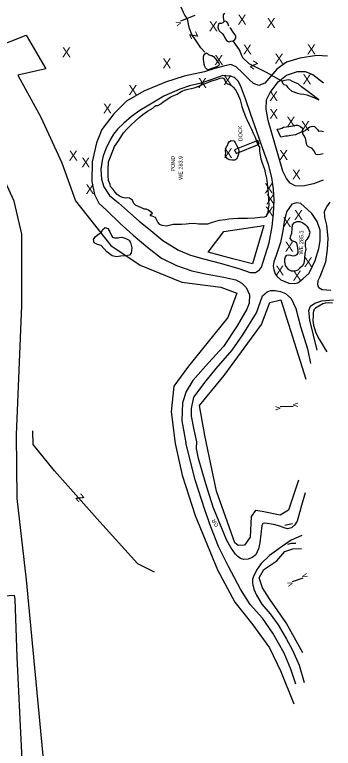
# Model space of a CAD drawing. Extents: x 2030130 to 2036320, y 723205 to 762423.
# Drawn here: x 2034073 to 2034395, y 737377 to 738120 of the extents above; entities that cross this region are included whole.
import ezdxf

# ---------------------------------------------------------------- set-up
doc = ezdxf.new("R2010")
doc.units = 0
for name, color, linetype in [('Draft_Station Labels Major', 7, 'Continuous'), ('Draft_Station Tics Major', 7, 'Continuous'), ('Draft_Station Tics Minor', 7, 'Continuous'), ('Exist Terrain Model Ground Surface', 7, 'Continuous'), ('Old_Level_23', 7, 'Continuous'), ('Old_Level_28', 7, 'Continuous'), ('Prop Alignment Horizontal', 7, 'Continuous'), ('Prop Alignment Vertical', 7, 'Continuous')]:
    doc.layers.add(name, color=color, linetype=linetype)

msp = doc.modelspace()

# ---------------------------------------------------------------- linework, layer by layer
at = {"layer": 'Draft_Station Labels Major'}
for points in [[(2034389.55, 738077.98), (2034378.64, 738078.61), (2034361.47, 738075.96), (2034347.82, 738071.78), (2034338.06, 738064.89), (2034326.03, 738050.67), (2034319.92, 738048.17), (2034314.57, 738050.26), (2034310.05, 738054.31), (2034303.48, 738061.17), (2034297.03, 738067.24), (2034291.55, 738069.46), (2034284.02, 738067.92), (2034275.41, 738065.6), (2034264.67, 738062.02), (2034244.3, 738057.86), (2034225.48, 738051.82), (2034203.29, 738042.43), (2034185.69, 738032.29), (2034172.91, 738019.67), (2034160.71, 738003.61), (2034155.54, 737990.16), (2034151.04, 737970.91), (2034150.6, 737951.04), (2034153.47, 737937.82), (2034157.63, 737929.3), (2034165.89, 737921.75), (2034179.56, 737908.68), (2034192.59, 737896.68), (2034207.46, 737884.24), (2034221.44, 737873.4), (2034236.42, 737865.96), (2034251.96, 737860.49), (2034265.85, 737857.55), (2034284.34, 737854.12), (2034296.52, 737851.48), (2034302.64, 737848.19), (2034307.01, 737843.62), (2034310.4, 737836.17), (2034309.96, 737828.02), (2034307.72, 737821.75)], [(2034385.09, 737952.49), (2034375.13, 737948.63), (2034364.55, 737946.23), (2034356.79, 737946.53), (2034351.46, 737949.54), (2034347.88, 737954.23), (2034344.22, 737961.55), (2034336.01, 737989.63), (2034329.41, 738012.95), (2034327.16, 738024.32), (2034327.63, 738033.65), (2034331.48, 738041.07), (2034339.35, 738051.83), (2034347.79, 738058.62), (2034358.93, 738062.33), (2034366.97, 738062.54), (2034374.53, 738059.48), (2034385.4, 738050.82)], [(2034299.01, 738052.6), (2034295.19, 738056.38), (2034290.93, 738057.72), (2034286.65, 738058.21), (2034283.35, 738058.35), (2034279.63, 738057.18), (2034272.24, 738054.37), (2034260.14, 738050.28), (2034249.72, 738047.87), (2034239.75, 738044.65), (2034223.68, 738037.61), (2034208.3, 738028.51), (2034199.47, 738023.02), (2034191.01, 738016.74), (2034183.08, 738010.24), (2034176.88, 738004.31), (2034172.8, 737999.12), (2034168.83, 737992.6), (2034165.22, 737984.76), (2034162.35, 737977.03), (2034161.06, 737972.31), (2034159.81, 737963.69), (2034160.51, 737953.5), (2034162.85, 737945.6), (2034168.66, 737936.82), (2034177.68, 737929.56), (2034189.98, 737918.53), (2034198.53, 737911.01), (2034208.46, 737903.07)], [(2034208.46, 737903.07), (2034222.59, 737891.28), (2034238.55, 737881.42), (2034250.65, 737876.4), (2034263.91, 737872.61), (2034282.16, 737868.19), (2034300.52, 737862.64), (2034311, 737858.78), (2034316.55, 737858.79), (2034320.44, 737861.47), (2034322.55, 737864.4), (2034324.18, 737869.84), (2034330.22, 737889.05), (2034333.41, 737905.42), (2034334.62, 737918.33), (2034335.32, 737932.45), (2034334.57, 737943.29), (2034333.05, 737955.27), (2034329.64, 737968.15), (2034323.54, 737985.25), (2034317.76, 738001.62), (2034311.6, 738018.79), (2034306.34, 738034.74), (2034301.22, 738048.39), (2034299.01, 738052.6)], [(2034380.72, 737883.13), (2034381.89, 737891.16), (2034382.05, 737901.78), (2034379.01, 737910.63), (2034373.44, 737918.67), (2034369.18, 737922.86), (2034362.57, 737928.68), (2034357.91, 737929.57), (2034353.39, 737928.15), (2034347.8, 737920.29), (2034345.67, 737910.5), (2034344.08, 737900.96), (2034341.71, 737889.2), (2034337.39, 737876.02), (2034335.08, 737869.8), (2034334.52, 737865.59), (2034335.03, 737861.62), (2034336.46, 737857.49), (2034338.12, 737855.15), (2034342.07, 737851.56), (2034350.18, 737848.21), (2034356.05, 737847.69), (2034359.3, 737848.54)], [(2034392.73, 737840.55), (2034383.96, 737841.33), (2034380.71, 737843.39), (2034379.78, 737846.44), (2034380.14, 737850.73), (2034382.01, 737854.84), (2034387.89, 737869.77), (2034389.48, 737882.14), (2034390.26, 737893.61), (2034388.9, 737906.91), (2034386.83, 737915.01), (2034386.5, 737920.96), (2034388.71, 737925.53), (2034392.05, 737930.08)], [(2034359.3, 737848.54), (2034364.47, 737852.52), (2034370.74, 737858.26), (2034376.89, 737870.93), (2034380.72, 737883.13)], [(2034317.38, 737817.98), (2034323.68, 737835.36), (2034328.38, 737839.33), (2034331.7, 737840.84), (2034336.57, 737840.87), (2034341.68, 737839.83), (2034347.04, 737837.74), (2034352.58, 737832.48), (2034357.24, 737822.64), (2034362.23, 737804.1), (2034369.24, 737781.7), (2034372.2, 737766.63)], [(2034378.82, 737780.44), (2034371.46, 737810.75), (2034370.49, 737820.51), (2034372.29, 737824.81), (2034376.7, 737827.74), (2034383.73, 737830.35), (2034395.34, 737831.15)], [(2034307.72, 737821.75), (2034297.98, 737805.07), (2034283.93, 737783.99), (2034269.05, 737767.56), (2034252.95, 737749.69), (2034246.1, 737738.49), (2034242.68, 737726.82), (2034242.02, 737708.75), (2034245.76, 737686.49)], [(2034266.36, 737749.39), (2034276.67, 737761.83), (2034292.91, 737780.22), (2034303.81, 737795.69), (2034317.38, 737817.98)], [(2034257, 737687.57), (2034254.36, 737699.64), (2034251.62, 737713.42), (2034251.67, 737721.34), (2034254.03, 737732.64), (2034266.36, 737749.39)], [(2034265.27, 737618.53), (2034255.51, 737649.07), (2034245.76, 737686.49)], [(2034273.56, 737621.48), (2034266.3, 737644.85), (2034258.74, 737670.65), (2034256.67, 737680.82), (2034256.93, 737687.89)], [(2034366.82, 737635.86), (2034362.57, 737620.76), (2034358.83, 737607.21), (2034356.36, 737603.34), (2034352.86, 737600.36), (2034348.96, 737599.55), (2034345.37, 737600.25), (2034341.03, 737601.95), (2034335.17, 737603.63), (2034325.82, 737605.15), (2034323.91, 737604.68), (2034322.8, 737602.61), (2034320.91, 737585.07), (2034319.63, 737579.27), (2034316.96, 737573.17), (2034313.13, 737570.33), (2034308.95, 737568.61), (2034304.61, 737568.48), (2034301.42, 737569.29), (2034298.46, 737571.48), (2034296.1, 737573.58), (2034291.51, 737580.6)], [(2034291.51, 737580.6), (2034287.49, 737587.58), (2034280.47, 737604.8), (2034273.56, 737621.48)], [(2034357.38, 737442.16), (2034352.42, 737457.47), (2034345.62, 737473.5), (2034333.95, 737493.88), (2034323.7, 737508.82), (2034311.17, 737522.64), (2034301.34, 737538.35), (2034289.21, 737561.39), (2034278.97, 737581.47), (2034271.37, 737601.47), (2034265.27, 737618.53)], [(2034363.4, 737592.7), (2034352.63, 737587.77), (2034343.92, 737581.85), (2034330.59, 737572.32), (2034322.21, 737564.16), (2034318.05, 737558.57), (2034314.99, 737552.75), (2034313.55, 737548.4), (2034313.36, 737543.94), (2034314.64, 737538.39), (2034317.34, 737532.07), (2034322.93, 737523.25), (2034331.44, 737513.35), (2034339.46, 737502.29), (2034347.89, 737487.54), (2034354.13, 737476.4), (2034360.79, 737461.44), (2034365.8, 737443.83)]]:
    msp.add_lwpolyline(points, dxfattribs=at)
at = {"layer": 'Draft_Station Tics Major'}
for points in [[(2034053.27, 738087.26), (2034084.11, 738099.11), (2034104.19, 738065.19), (2034075.71, 738058.7), (2034098.9, 738016.28), (2034120.16, 737970.08), (2034134.21, 737931.42), (2034169.99, 737886.22)], [(2034074.32, 737694.44), (2034079.7, 737825.59), (2034079.96, 737897.68), (2034071.87, 737931.33), (2034057.27, 737962.89), (2034037.52, 737957.92), (2034050.53, 737895.95), (2034045.23, 737864.43), (2034026.1, 737857.6), (2034044.7, 737828.33), (2034047.72, 737767.38), (2034051.36, 737735.27), (2034027.75, 737728.14), (2034001.8, 737770.89), (2033981.81, 737797.02), (2033959.55, 737791.71), (2033950.68, 737765.68), (2033943.94, 737734.85), (2033943.63, 737702.7)], [(2034268.62, 737879.59), (2034284.33, 737900.55), (2034324.84, 737906.63), (2034313.6, 737867.82), (2034293.59, 737872.73)], [(2034169.99, 737886.22), (2034199.54, 737866.24), (2034242.04, 737849), (2034281.26, 737844.06), (2034297.56, 737837.92), (2034288.6, 737813.26), (2034248.73, 737764.15), (2034233.69, 737743.96), (2034231.14, 737717.72), (2034235.04, 737685.67)], [(2034293.59, 737872.73), (2034268.62, 737879.59)], [(2034265.12, 737693.9), (2034259.87, 737724.4), (2034284.6, 737754.5), (2034322.56, 737806.41), (2034330.94, 737828.72), (2034342.04, 737831.1), (2034367.64, 737750.97)], [(2034102.89, 737355.45), (2034084.51, 737547.91), (2034074.92, 737630.25), (2034074.32, 737694.44)], [(2034360.2, 737648.57), (2034350.05, 737618.17), (2034341.41, 737613.2), (2034323.37, 737616.81), (2034316.44, 737617.79), (2034312.03, 737611.93), (2034311.03, 737590.91), (2034305.39, 737582.77), (2034299.01, 737582.57), (2034295.43, 737585.38), (2034276.86, 737637.66), (2034265.12, 737693.9)], [(2034235.04, 737685.67), (2034242.23, 737653.8), (2034255.54, 737613.06), (2034277.89, 737557.96), (2034295.66, 737525.01), (2034313.93, 737502.28), (2034330.82, 737478.81), (2034342.29, 737454.92), (2034355.25, 737422.11)], [(2034364.58, 737473.93), (2034347.47, 737504.14), (2034330.84, 737528.6), (2034323.6, 737539.5), (2034320.37, 737549.76), (2034324.79, 737558.36), (2034338.17, 737566.9), (2034346.04, 737576.51), (2034354.2, 737579.28), (2034363.2, 737579.41)]]:
    msp.add_lwpolyline(points, dxfattribs=at)
at = {"layer": 'Draft_Station Tics Minor'}
for p, q in [((2034300.18, 738084.46), (2034293.98, 738093.44)), ((2034343.29, 738052.51), (2034327.71, 738061.29))]:
    msp.add_line(p, q, dxfattribs=at)
for points in [[(2034255.02, 738119.03), (2034240.38, 738113.41)], [(2034354.5, 737723.39), (2034341.58, 737723.08)], [(2034346.04, 737603.22), (2034350.48, 737604.02), (2034354.06, 737604.77)], [(2034349.17, 737583.72), (2034353.02, 737584.73), (2034357.37, 737584.87)], [(2034364.52, 737549.55), (2034353.47, 737545.85)]]:
    msp.add_lwpolyline(points, dxfattribs=at)
at = {"layer": 'Exist Terrain Model Ground Surface'}
for points in [[(2034320.28, 737988.95), (2034319.02, 737992.58), (2034295.27, 737983.3), (2034296.81, 737979.53), (2034320.2, 737989.02)], [(2034062.21, 737090.5), (2034065.17, 737122.25), (2034073.42, 737152.81), (2034089.84, 737195.16), (2034087, 737244.85), (2034083.17, 737305.75), (2034078.65, 737392.73), (2034075.14, 737469.41), (2034072.89, 737528.16), (2034072.47, 737531.99), (2034061.59, 737531.06), (2033915.98, 737516.91), (2033888.14, 737514.16), (2033761.39, 737501.64), (2033723.65, 737497.93), (2033665.21, 737490.19)]]:
    msp.add_lwpolyline(points, dxfattribs=at)
at = {"layer": 'Prop Alignment Horizontal'}
for p, q in [((2034091.38, 737684.76), (2034091, 737698.77)), ((2034196.86, 737564.45), (2034213.98, 737556.01))]:
    msp.add_line(p, q, dxfattribs=at)
for points in [[(2034265.2, 738081.88), (2034261.15, 738086.52), (2034256.48, 738093.48), (2034252.14, 738099.84), (2034249.63, 738105.83), (2034248.55, 738110.47), (2034248.03, 738114.11), (2034246.91, 738116.84), (2034245.05, 738119.39), (2034243.66, 738122.32), (2034241.34, 738127.65), (2034241.31, 738127.77)], [(2034284.91, 738113.03), (2034284.21, 738117.39), (2034284, 738119.89), (2034285.33, 738121.44)], [(2034289.62, 738108.38), (2034288.36, 738111.24), (2034287.34, 738112.65), (2034285.84, 738113.54), (2034284.91, 738113.03), (2034283.42, 738111.68), (2034281.83, 738111.05), (2034279.85, 738111.16), (2034278.98, 738110.59), (2034278.39, 738107.5), (2034279.12, 738104.98), (2034279.82, 738103.71), (2034283.11, 738100.54), (2034284.33, 738098.86), (2034285.4, 738096.4), (2034287.12, 738093.78), (2034288.69, 738092.89), (2034290.26, 738092.4), (2034291.53, 738093.03), (2034293.98, 738093.44), (2034295.72, 738094.92), (2034296.74, 738096.28), (2034296.52, 738098.2), (2034295.83, 738099.73), (2034294.04, 738102.34), (2034290.71, 738107.16)], [(2034327.71, 738061.29), (2034319.38, 738065.36), (2034310.01, 738070.24), (2034303.56, 738076.17), (2034302.24, 738079.29), (2034300.18, 738084.46)], [(2034264.14, 738072.81), (2034263.72, 738074.53), (2034263.77, 738076.84), (2034264.2, 738078.67), (2034265.3, 738080.36), (2034266.84, 738081.45), (2034268.01, 738080.64), (2034269.69, 738079.28), (2034271.13, 738078.79), (2034272.39, 738078.82), (2034273.81, 738077.74), (2034276.39, 738075.11), (2034276.33, 738075.11)], [(2034276.39, 738075.11), (2034277.47, 738073.17), (2034279.2, 738070.83), (2034279.58, 738069.9), (2034279.48, 738068.51), (2034277.07, 738067.05), (2034274.35, 738066.19), (2034270.16, 738064.69), (2034268.77, 738064.2), (2034267.2, 738064.96), (2034265.98, 738066.24), (2034265.15, 738067.64), (2034264.41, 738069.83), (2034264.14, 738072.81)], [(2034230.58, 738036.74), (2034233.7, 738037.99), (2034237.16, 738039.43), (2034239.31, 738040.84), (2034241.85, 738042.5), (2034245.51, 738043.93), (2034248.42, 738044.6), (2034254.39, 738045.98), (2034259.04, 738047.59), (2034263.63, 738049.47), (2034268.16, 738051.35), (2034271.09, 738052.61), (2034277, 738054.52), (2034280.78, 738055.76), (2034283.1, 738056.17), (2034283.95, 738055.69), (2034285.36, 738053.74), (2034286.17, 738051.62), (2034287.65, 738050.13), (2034289.62, 738049.69), (2034292.62, 738047.98), (2034293.97, 738046.63), (2034296.29, 738044.01), (2034298.63, 738039.47), (2034300.81, 738033.62), (2034301.17, 738032.29), (2034302.58, 738027.12), (2034303.94, 738023.13), (2034305.25, 738019.54), (2034306.75, 738016.02), (2034308.21, 738013.08), (2034310.03, 738008.82), (2034312.42, 738003.95), (2034314.05, 738000.03), (2034316.01, 737995.9), (2034317.57, 737991.84), (2034318.31, 737989.85), (2034320.03, 737986.84), (2034320.47, 737985.78), (2034320.64, 737981.68), (2034321.28, 737977.84), (2034322.05, 737973.94), (2034323.6, 737969.02), (2034325.65, 737963.5), (2034326.43, 737959.86), (2034327.56, 737954.43), (2034328.3, 737949.07), (2034328.62, 737945.3), (2034329.26, 737938.69), (2034329.51, 737934.86), (2034329.76, 737931.43), (2034330, 737927.2), (2034329.47, 737923.85), (2034329.23, 737921.94), (2034328.71, 737919.38), (2034327.24, 737915.66), (2034325.25, 737914.84), (2034321.22, 737914.6), (2034315.73, 737913.93), (2034308.47, 737913.76), (2034302.47, 737913.56), (2034298.44, 737913.52), (2034293.82, 737913.42), (2034289.53, 737912.92), (2034285.62, 737912.28), (2034280, 737911.48), (2034275.82, 737910.52), (2034271.57, 737909.23), (2034267.85, 737907.92), (2034263.63, 737907.82), (2034258.95, 737907.99), (2034254.08, 737908.55), (2034249.13, 737908.27), (2034246.22, 737908), (2034241.66, 737907.44), (2034235.99, 737907.63), (2034233.02, 737907.43), (2034229.11, 737906.46), (2034226.39, 737905.99), (2034222.05, 737906.55), (2034219.57, 737907.66), (2034217.45, 737910.02), (2034216.57, 737912.08), (2034215.11, 737914.62), (2034211.97, 737916), (2034209.67, 737916.38), (2034210.7, 737918.08), (2034212.24, 737918.97), (2034211.13, 737919.85), (2034208.02, 737921.96), (2034205.87, 737923.19), (2034203.88, 737922.97), (2034200.88, 737924.29), (2034198.66, 737925.33), (2034194.87, 737927), (2034193.39, 737928.68), (2034191.95, 737932.27), (2034189.03, 737934.18), (2034186.59, 737934.43), (2034185.27, 737934.26), (2034181.85, 737934.73)], [(2034380.66, 738033.61), (2034372.18, 738040.04), (2034362.99, 738046.89), (2034359.57, 738049.86), (2034357.02, 738050.84), (2034353.89, 738052.22), (2034351.55, 738053.53), (2034349.92, 738054.09), (2034347.94, 738053.6), (2034343.29, 738052.51), (2034344.09, 738050.25), (2034345.32, 738049.44), (2034347.41, 738048.47), (2034348.95, 738046.73), (2034350.17, 738045.12)], [(2034350.17, 738045.12), (2034353.4, 738042.55), (2034356.2, 738041.37), (2034358.62, 738040.46), (2034361.9, 738039.93), (2034365.44, 738039.45), (2034368.65, 738038.73)], [(2034368.65, 738038.73), (2034375.7, 738036.01)], [(2034179.24, 737936.04), (2034176.25, 737937.89), (2034174.26, 737940.37), (2034172.47, 737942.92), (2034169.5, 737945.89), (2034169.22, 737948.2), (2034167.59, 737952.06), (2034167.23, 737956.75), (2034167.22, 737962.49), (2034167.67, 737970.85), (2034169.5, 737976.02), (2034173.75, 737986.35), (2034177.15, 737991.35), (2034180.03, 737996.1), (2034182.76, 738000.33), (2034186.07, 738004.08), (2034190.38, 738008.14), (2034194.69, 738012.27), (2034198.66, 738015.88), (2034202.29, 738018.96), (2034207.05, 738022.22), (2034212.52, 738025.2), (2034214.41, 738027.27), (2034215.55, 738028.1), (2034217.53, 738028.19), (2034220.73, 738029.7), (2034223.08, 738031.7), (2034230.58, 738036.74)], [(2034375.7, 738036.01), (2034380.66, 738033.61)], [(2034352.44, 737997.55), (2034348.8, 737996.83), (2034346.95, 737996.88), (2034342.19, 737996.12), (2034338.34, 738004.12), (2034341.31, 738004.26), (2034343.31, 738005.2), (2034344.72, 738006.23), (2034347.56, 738006.56), (2034350.67, 738006.89), (2034352.32, 738006.98), (2034354.24, 738007.47), (2034357.16, 738008.26), (2034359.4, 738008.08), (2034362.02, 738006.9)], [(2034362.02, 738006.9), (2034364.09, 738005.14), (2034364.13, 738003.95), (2034364.04, 738002.83), (2034362.68, 738000.88), (2034360.88, 738000.07), (2034359.75, 737999.56), (2034357.14, 737998.23), (2034352.44, 737997.55)], [(2034364.04, 738002.83), (2034364.4, 738001.44)], [(2034385.03, 737979.22), (2034381.98, 737978.56), (2034379.79, 737978.15), (2034377.69, 737978.46), (2034375.92, 737982.12), (2034373.54, 737984.95), (2034370.27, 737986.01), (2034368.46, 737988.03), (2034367.69, 737991.6), (2034367.3, 737994.91), (2034365.63, 737997.19), (2034364.36, 737999.4), (2034364.4, 738001.44), (2034366.81, 738002.77), (2034369.03, 738004.64), (2034371.64, 738006.3), (2034374.36, 738007.03), (2034376.33, 738006.92), (2034379.3, 738003.69), (2034380.45, 738002.14), (2034382.83, 738002.22), (2034385.45, 738001.57)], [(2034286.44, 737979.99), (2034286.23, 737982.3), (2034286.41, 737984.61), (2034286.98, 737986.24), (2034288.19, 737987.54), (2034288.77, 737989.96), (2034290.26, 737991.65), (2034291.8, 737992.67), (2034294.49, 737992.21), (2034295.84, 737990.4), (2034297.36, 737987.73), (2034298.88, 737984.8), (2034299.74, 737981.68), (2034299.28, 737978.72)], [(2034299.28, 737978.72), (2034298.64, 737976.56), (2034297.46, 737973.95), (2034295.45, 737972.67), (2034292.61, 737972.6), (2034290.25, 737973.12), (2034288.16, 737973.95), (2034287, 737975.43), (2034286.24, 737976.7), (2034285.94, 737978.09), (2034286.44, 737979.99)], [(2034181.85, 737934.73), (2034179.24, 737936.04)], [(2034189.79, 737889.24), (2034191.25, 737884.01), (2034190.54, 737878.57), (2034188.78, 737876.5), (2034184.55, 737875.74), (2034179.81, 737875.38), (2034175.85, 737874.81), (2034171.27, 737875.96), (2034165.95, 737879.7), (2034160.04, 737886.14), (2034156.44, 737887.21), (2034153.13, 737889.12), (2034152.55, 737892.49), (2034154.39, 737895.41), (2034157.33, 737897.59), (2034160.26, 737899.43), (2034161.97, 737902.35), (2034164.13, 737904.48), (2034167.07, 737903.49), (2034168.97, 737900.16), (2034170.59, 737896.37), (2034171.74, 737894.57), (2034173.77, 737894.07), (2034177.32, 737893.99), (2034178.84, 737894.35)], [(2034359.45, 737884.01), (2034358.79, 737887.19), (2034358.23, 737888.65), (2034356.35, 737890), (2034353.75, 737891.11), (2034351.69, 737893.4), (2034352.27, 737896.02), (2034353.13, 737898.83), (2034353.56, 737903.49), (2034354.04, 737907.3), (2034355.53, 737909.24), (2034358.26, 737910.69), (2034361.41, 737910.62), (2034364.34, 737909.24), (2034366.94, 737907.54), (2034368.48, 737905.93), (2034369.88, 737903.66), (2034371.51, 737899.81), (2034370.5, 737895.88), (2034368.58, 737892.5), (2034367.17, 737891.08), (2034366.66, 737888.86)], [(2034178.84, 737894.35), (2034181.22, 737894.63), (2034184.09, 737893.71), (2034185.92, 737892.88), (2034188.45, 737891.57), (2034189.79, 737889.24)], [(2034366.66, 737888.86), (2034366.85, 737885.43), (2034367.38, 737882.72), (2034366.36, 737878.33), (2034366.19, 737873.21), (2034365.48, 737868.02), (2034363.98, 737865.69), (2034361.43, 737863.24), (2034359.35, 737861.44), (2034356.43, 737860.39), (2034353, 737860.2), (2034350.2, 737861.58), (2034348.86, 737863.19), (2034347.01, 737866.12), (2034346.04, 737869.7), (2034346.04, 737872.53), (2034346.74, 737874.82), (2034348.1, 737876.63), (2034350.02, 737876.98), (2034351.78, 737876.48), (2034354.27, 737875.97), (2034356.51, 737876.12), (2034358.7, 737877.05), (2034359.6, 737878.88), (2034359.84, 737880.85), (2034359.45, 737884.01)], [(2034394.61, 737827.97), (2034390.47, 737828.12), (2034387.11, 737827.87), (2034384.65, 737827.07), (2034380.66, 737824.98), (2034377.26, 737822.95), (2034375.58, 737821.21), (2034374.98, 737818.2), (2034375.05, 737815.1), (2034374.48, 737810.31), (2034375.3, 737805.56), (2034377.76, 737797.74), (2034380.98, 737791.42), (2034385.93, 737783.02), (2034388.66, 737778.48)], [(2034196.86, 737564.45), (2034158.7, 737606.4), (2034113.02, 737658.15), (2034091.38, 737684.76)]]:
    msp.add_lwpolyline(points, dxfattribs=at)

# ---------------------------------------------------------------- texts
at = {"layer": 'Draft_Station Tics Major'}
for p in [(2034298.41, 738109.98), (2034269.32, 738103.25), (2034327.92, 738106.57), (2034303.79, 738079.75), (2034368.64, 738079.9), (2034120.52, 738076.92), (2034222.21, 738065.62), (2034274.89, 738069.2), (2034335.94, 738070.49), (2034258.2, 738045.89), (2034283.78, 738048.62), (2034364.16, 738049.49), (2034187.81, 738038.62), (2034330.38, 738032.47), (2034162.02, 738019.98), (2034330.51, 738014.58), (2034347.96, 738006.57), (2034362.59, 738002.18), (2034127.44, 737972.34), (2034284.36, 737974.74), (2034340.52, 737972.94), (2034140.05, 737965.36), (2034353.5, 737953.19), (2034144.32, 737938.3), (2034325.53, 737939.13), (2034327.14, 737928.11), (2034326.14, 737915.63), (2034355.59, 737912.16), (2034343.85, 737904.92), (2034346.2, 737880.01), (2034365.46, 737864.46), (2034336.6, 737856.02), (2034354.11, 737850.64)]:
    msp.add_text('X', height=10, dxfattribs=at).set_placement(p)
at = {"layer": 'Draft_Station Tics Minor'}
for rotation, p in [(111.23533, (2034241.74, 738109.93)), (271.16138, (2034354.43, 737727.13)), (91.64309, (2034341.69, 737719.34)), (288.27928, (2034363.34, 737553.1)), (108.76098, (2034354.68, 737542.3))]:
    msp.add_text('v', height=6.6, rotation=rotation, dxfattribs=at).set_placement(p)
at = {"layer": 'Old_Level_23'}
msp.add_text('GR', height=4, rotation=118.89984, dxfattribs=at).set_placement((2034279.34, 737602.73))
at = {"layer": 'Old_Level_28'}
msp.add_text('DOCK', height=4, rotation=91.77206, dxfattribs=at).set_placement((2034303.33, 737991.81))
at = {"layer": 'Prop Alignment Horizontal'}
for rotation, p in [(115.15806, (2034258.69, 738097.68)), (149.41573, (2034319.54, 738070.6)), (131.26773, (2034143.64, 737630.77))]:
    msp.add_text('z', height=10, rotation=rotation, dxfattribs=at).set_placement(p)
at = {"layer": 'Prop Alignment Vertical'}
for s, rotation, p in [('POND', 90.01375, (2034234.79, 737961.1)), ('WE 283.9', 90.01375, (2034242.65, 737952.76)), ('WE 285.3', 88.74549, (2034364.6, 737877.14))]:
    msp.add_text(s, height=4, rotation=rotation, dxfattribs=at).set_placement(p)

doc.saveas('drawing.dxf')
